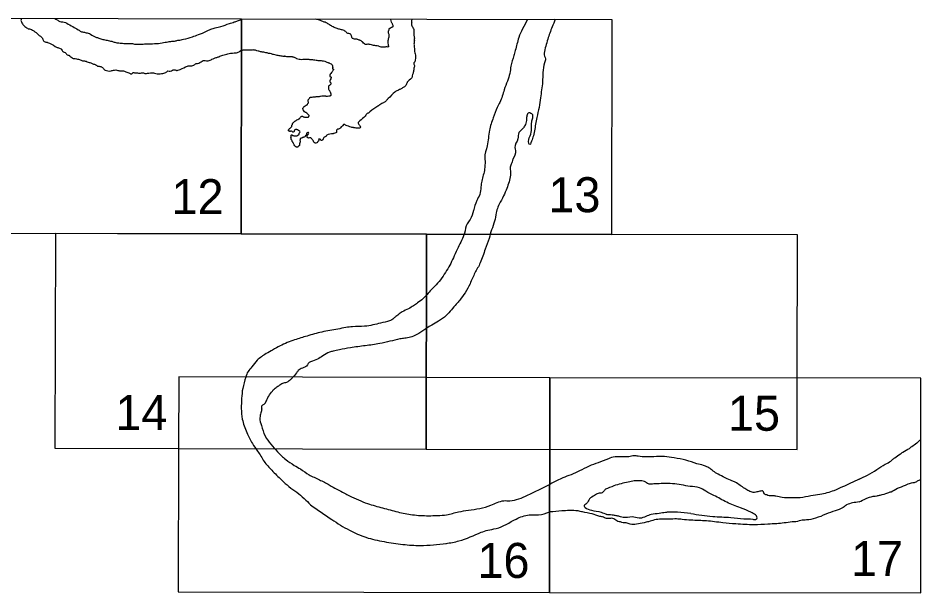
# Model space of a CAD drawing. Extents: x 3177185 to 3215018, y 812988 to 838321.
# Drawn here: x 3201741 to 3204759, y 815295 to 817217 of the extents above; entities that cross this region are included whole.
import ezdxf

# ---------------------------------------------------------------- set-up
doc = ezdxf.new("R2010")
doc.units = 0
doc.layers.add('V-ANNO-NPLT', color=7, linetype='Continuous')

msp = doc.modelspace()

# ---------------------------------------------------------------- linework, layer by layer
at = {"layer": 'V-ANNO-NPLT'}
for points in [[(3201245.9, 816499.1), (3202486.1, 816495.7), (3202487.8, 817214), (3201248.2, 817217.4), (3201245.9, 816499.1)], [(3202486.1, 816495.7), (3203726.3, 816493.3), (3203727.3, 817211.7), (3202487.8, 817214), (3202486.1, 816495.7)], [(3201864, 815778.9), (3203104.8, 815776), (3203106.2, 816494.4), (3201866, 816497.2), (3201864, 815778.9)], [(3204345.9, 816013.8), (3204346.4, 816492.6), (3203106.2, 816494.4), (3203104.8, 815776)], [(3202276.4, 815299), (3203517.7, 815296.4), (3203518.8, 816014.8), (3203105.3, 816015.6)], [(3203105.3, 816015.6), (3202278.2, 816017.3), (3202277.6, 815778)], [(3203104.8, 815776), (3204345.6, 815774.2), (3204345.9, 816013.8)], [(3203517.7, 815296.4), (3204758.9, 815295), (3204759.4, 816013.3), (3203518.8, 816014.8), (3203517.7, 815296.4)], [(3202277.6, 815778), (3202276.4, 815299)]]:
    msp.add_lwpolyline(points, dxfattribs=at)
for points in [[(3201752.6, 817216), (3201750.3, 817209.6), (3201752.3, 817205.3), (3201755.1, 817198.6), (3201763.7, 817189.5), (3201774.7, 817181.9), (3201782.8, 817180), (3201789.4, 817177.1), (3201804.7, 817165.7), (3201819, 817153.3), (3201822.8, 817149.4), (3201823.8, 817146.1), (3201826.2, 817141.3), (3201830.9, 817137.5), (3201835.7, 817137), (3201839.5, 817136.1), (3201865.2, 817122.2), (3201869.5, 817119.8), (3201873.8, 817118.9), (3201879.1, 817116.5), (3201884.3, 817114.1), (3201888.1, 817108.9), (3201891, 817104.6), (3201895.3, 817103.6), (3201900, 817100.3), (3201902.9, 817096.5), (3201905.3, 817094.1), (3201910.5, 817093.1), (3201914.3, 817090.3), (3201921, 817085.5), (3201925.3, 817082.1)], [(3201863.8, 817215.7), (3201871, 817211.5), (3201880.5, 817205.8), (3201890.5, 817204.3), (3201899.1, 817202.9), (3201903.4, 817200.5), (3201923.9, 817189), (3201942, 817178.5), (3201947.7, 817175.2), (3201950.1, 817172.3), (3201956.3, 817170.9), (3201968.2, 817168.5), (3201974.9, 817167.1), (3201991.6, 817158), (3202000.6, 817153.7), (3202011.1, 817150.4), (3202024.5, 817146.1), (3202038.3, 817143.2)], [(3202385.6, 817180.2), (3202399.7, 817184.3), (3202418.7, 817189.5), (3202447.4, 817199.1), (3202463.6, 817204.3), (3202474.5, 817207.7), (3202487.9, 817213.4)], [(3202881.6, 817143.7), (3202875.3, 817146.2), (3202872.7, 817146.7), (3202869.6, 817146.6), (3202862, 817148.2), (3202859.6, 817148.9), (3202857.8, 817149.8), (3202856.2, 817154.9), (3202855.2, 817158.5), (3202853.7, 817162.1), (3202852.4, 817163.2), (3202849.5, 817164.8), (3202843, 817165.7), (3202836.6, 817172), (3202830.7, 817175.5), (3202824.6, 817177.8), (3202821.7, 817178.6), (3202815.9, 817179.9), (3202804.3, 817183.5), (3202791.3, 817189.6), (3202779.2, 817196.5), (3202773.8, 817200.2), (3202767.8, 817203.2), (3202761.5, 817205), (3202752.3, 817208.8), (3202743.7, 817211.4), (3202734.1, 817213.4), (3202733.8, 817213.5)], [(3203056.7, 817201.5), (3203055.7, 817197.6), (3203057.1, 817191.6), (3203060.2, 817187.3), (3203061.1, 817184.6), (3203062.4, 817182.3), (3203063.5, 817174.7), (3203063.5, 817164), (3203063.9, 817159), (3203066, 817149), (3203065.2, 817146.3), (3203065.6, 817144), (3203065.7, 817141.4), (3203065.2, 817138.7), (3203065.6, 817136), (3203064.5, 817130.6), (3203065.5, 817125.5), (3203065.1, 817122.8), (3203065.2, 817120.1), (3203066.5, 817111.7), (3203066.3, 817109), (3203069.1, 817093.6), (3203069.1, 817085.6), (3203066.9, 817071.4), (3203065, 817068.9), (3203063.6, 817065.9), (3203065.5, 817060.6), (3203066.1, 817057.9), (3203065.8, 817055.2), (3203064.7, 817052.2), (3203064.1, 817049.4), (3203064.2, 817046.6), (3203063.8, 817043.7), (3203063, 817041), (3203062.7, 817038.4), (3203061.2, 817033), (3203058, 817024.5), (3203058.3, 817022.1), (3203043.7, 817005.5), (3203041.9, 817002.6), (3203040.7, 816999.6), (3203035, 816990.1), (3203030.7, 816986.2), (3203025.9, 816983.8), (3203023.6, 816982), (3203018.9, 816979.6), (3203014.7, 816978.2), (3203012.3, 816976.6), (3203009.9, 816975.4), (3203005.3, 816972.9), (3203000.5, 816969.7), (3202978.1, 816948), (3202976.1, 816946.2), (3202969.9, 816939), (3202962.1, 816933.7), (3202957.4, 816931.3), (3202950.7, 816927), (3202945.8, 816924.3), (3202943.5, 816922.5), (3202917.1, 816904.1), (3202912.6, 816899.9), (3202909.7, 816899), (3202907, 816897.5), (3202905.1, 816895), (3202896.6, 816884.9), (3202878.8, 816869.3), (3202877.6, 816867.3), (3202878, 816865.8), (3202879.9, 816861.1), (3202883.7, 816856.6), (3202884.7, 816854.3), (3202886.3, 816852.1), (3202884.6, 816850.5), (3202879, 816849.5), (3202870.8, 816849.6), (3202865.3, 816850.4), (3202862.3, 816851.2), (3202859.4, 816851.7), (3202854.3, 816852.2), (3202845.8, 816855.6), (3202837.4, 816858.6), (3202834.4, 816860.5), (3202831.6, 816861.8), (3202829.1, 816861.3), (3202827.2, 816858.6), (3202825.1, 816856.7), (3202822.7, 816855.2), (3202814.3, 816847), (3202809.3, 816845.6), (3202805.4, 816841.2), (3202805.1, 816838.4), (3202805.7, 816836.1), (3202803.7, 816833.6), (3202796.3, 816831.4), (3202793.8, 816830.8), (3202773.2, 816825.6), (3202771.1, 816824.1)], [(3202979.9, 817176.3), (3202983.9, 817183.2), (3202985.9, 817185), (3202992.2, 817187.6), (3202994.7, 817189.2), (3202992.7, 817196.7), (3202992, 817199), (3202989.7, 817204), (3202986.6, 817213.1)], [(3203056.7, 817201.5), (3203057.3, 817204.1), (3203057.4, 817206.7), (3203058.5, 817212.9)], [(3203444.2, 817212.2), (3203427.7, 817180.9), (3203415, 817152.5), (3203403.2, 817108.5), (3203398.3, 817091.9), (3203388.6, 817056.7), (3203384.7, 817032.3), (3203376.9, 817006.8), (3203366.1, 816977.5), (3203351.5, 816935.4), (3203342.7, 816918.8)], [(3203536.8, 817213.3), (3203526.3, 817187.8), (3203511.7, 817146.7), (3203504.8, 817123.2), (3203499.9, 817099.7), (3203500.9, 817090), (3203503.9, 817081.2), (3203500.9, 817067.5), (3203494.1, 817003.9), (3203487.2, 816951.1), (3203483.3, 816918.8)], [(3202168.7, 817131.1), (3202197.3, 817132), (3202222.1, 817134.4), (3202242.6, 817138.2), (3202255, 817139.6), (3202266.9, 817141.1), (3202276.9, 817143.5), (3202285.5, 817144.4), (3202294.1, 817146.3), (3202323.6, 817154.9), (3202344.1, 817162.1), (3202357.5, 817166.9), (3202375.1, 817175.4), (3202385.6, 817180.2)], [(3202979.9, 817176.4), (3202978.5, 817173.4), (3202978.6, 817168.4), (3202980.4, 817158.4), (3202980.1, 817155.7), (3202980.2, 817153.2), (3202977.9, 817147.5), (3202977.8, 817145), (3202977.3, 817142.2), (3202976.6, 817136.9), (3202977.6, 817129.5), (3202979.3, 817123), (3202979.3, 817122.4), (3202978.3, 817121.1), (3202977, 817120.6), (3202971.6, 817121.1), (3202968.5, 817120.6), (3202967.1, 817120.3), (3202959.4, 817119.9), (3202954.2, 817120.2), (3202948.1, 817122.8), (3202945.5, 817123.6), (3202929.2, 817125.9), (3202914.8, 817129.3), (3202909.7, 817129.6), (3202904.7, 817128.9), (3202901.8, 817129.5), (3202899, 817130.9), (3202893.2, 817136.4), (3202892.7, 817137.4), (3202890.2, 817139.3), (3202885.5, 817142.3), (3202883.2, 817143.4), (3202881.6, 817143.7)], [(3202038.3, 817143.2), (3202053.8, 817139.6), (3202064.3, 817136.3), (3202077.6, 817134.4), (3202094.3, 817132.5), (3202108.6, 817132), (3202123.4, 817132), (3202130.1, 817130.6), (3202142, 817130.6), (3202151.5, 817130.1), (3202159.2, 817130.6), (3202168.7, 817131.1)], [(3202412.8, 817088.1), (3202424.9, 817093.6), (3202434, 817095.5), (3202450.7, 817099.8), (3202457.8, 817100.3), (3202468.3, 817101.2), (3202474.1, 817102.2), (3202479.8, 817105), (3202485.5, 817108.4), (3202487.4, 817108.9)], [(3202658.2, 817087.9), (3202655.1, 817088.1), (3202646.7, 817087.9), (3202644.1, 817087.7), (3202635.7, 817088.9), (3202632.9, 817089.7), (3202630.4, 817089.4), (3202616.7, 817090.9), (3202603.5, 817093.1), (3202594.7, 817095.9), (3202592, 817095.9), (3202583.6, 817098.8), (3202580.9, 817099), (3202575.3, 817100.2), (3202572.3, 817101.3), (3202569.4, 817101.6), (3202562.9, 817103.1), (3202560.2, 817102.9), (3202549, 817105.9), (3202543.5, 817107), (3202534.9, 817109.7), (3202532, 817110.2), (3202529.3, 817110.5), (3202523.8, 817110.5), (3202518.6, 817109.9), (3202494.4, 817110.2), (3202491.9, 817109.9), (3202487.5, 817108.6)], [(3201925.3, 817082.1), (3201931.8, 817081.9), (3201939.9, 817080.5), (3201951.3, 817076.2), (3201956.5, 817074.7), (3201962.3, 817074.3), (3201968.5, 817072.8), (3201975.6, 817069.5), (3201980.4, 817069), (3201988, 817065.7), (3201998.5, 817061.9), (3202001.4, 817060.4), (3202003.7, 817058.5), (3202006.1, 817056.6), (3202011.4, 817056.1), (3202017.6, 817055.2), (3202020.9, 817053.7), (3202024.7, 817050.9), (3202027.1, 817046.6), (3202032.3, 817042.8), (3202041.4, 817041.3), (3202050.5, 817040.4), (3202053.8, 817041.8), (3202060, 817042.8), (3202062.9, 817043.7), (3202071.4, 817042.8), (3202082.9, 817041.3), (3202089.1, 817041.3), (3202096.7, 817039.4), (3202104.8, 817036.6), (3202111.5, 817033.7), (3202115.3, 817031.8), (3202118.6, 817030.4), (3202122.4, 817032.3), (3202123.4, 817033.2), (3202125.8, 817035.1), (3202129.6, 817034.7), (3202139.6, 817033.7), (3202147.7, 817033.2), (3202153, 817034.2), (3202158.2, 817034.7), (3202162.5, 817032.7), (3202166.8, 817032.3)], [(3202166.8, 817032.3), (3202173.5, 817032.7), (3202183, 817033.7), (3202193.5, 817033.7), (3202201.1, 817031.8), (3202211.1, 817031.3), (3202220.7, 817031.8), (3202234.5, 817035.6), (3202238.3, 817038), (3202241.6, 817040.4), (3202249.7, 817039.4), (3202257.4, 817043.2), (3202260.2, 817044.2), (3202264.5, 817044.2), (3202268.3, 817043.2), (3202270.2, 817042.3), (3202275, 817042.8), (3202283.1, 817045.6), (3202307, 817056.6), (3202312.7, 817058), (3202321.7, 817057.6), (3202327.9, 817059.5), (3202331.3, 817061.9), (3202333.6, 817064.2), (3202340.3, 817065.2), (3202356.5, 817073.8), (3202362.3, 817075.7), (3202370.4, 817074.7), (3202376.1, 817074.3), (3202382.8, 817076.2), (3202389, 817079.5), (3202397.1, 817082.9), (3202402.8, 817085.2), (3202412.8, 817088.1)], [(3202658.2, 817087.9), (3202660.9, 817087.6), (3202663.7, 817086.6), (3202672.2, 817082.4), (3202680.4, 817080), (3202696.3, 817079.7), (3202709.7, 817080), (3202715.2, 817079.2), (3202729, 817078.1), (3202737.3, 817077), (3202743, 817076), (3202753.7, 817075.1), (3202761.9, 817073.9), (3202770.5, 817071.5), (3202776.1, 817069), (3202779.1, 817068), (3202782.1, 817066.8), (3202790.8, 817061.5), (3202792.5, 817054.4), (3202792.7, 817051.8), (3202791.6, 817049), (3202792, 817048), (3202795, 817046.6), (3202795.7, 817045.2), (3202794.7, 817043.5), (3202788.9, 817035.2), (3202782.6, 817023.6), (3202783.5, 817021.9), (3202786.3, 817020.9), (3202787.2, 817019.7), (3202787.3, 817017.6), (3202784.7, 817011.3), (3202783.5, 817008.2), (3202783.1, 817005.5), (3202784.1, 817003), (3202785.9, 817000.7), (3202786.7, 816998.3), (3202785.6, 816995.5), (3202783.5, 816993.3), (3202781.1, 816991.6), (3202779, 816989.6), (3202778.3, 816986.9), (3202778.3, 816984.3), (3202778.9, 816979.5), (3202781.8, 816975), (3202783, 816972.5), (3202785.1, 816967.9), (3202786.9, 816960.4), (3202786.6, 816958.8), (3202785.1, 816957.5), (3202783, 816956.6), (3202775.7, 816955.3), (3202770.6, 816955.5), (3202768, 816956), (3202752.3, 816955.3), (3202747.2, 816954.5), (3202736.6, 816953.7), (3202731.5, 816952.9), (3202726.4, 816952.6), (3202718.7, 816951.5), (3202716.3, 816950.9), (3202715.4, 816950.2), (3202712.6, 816946.4), (3202710.6, 816944.4), (3202709.5, 816941.5), (3202710.5, 816937.1), (3202710.6, 816934.6), (3202709.6, 816931.8), (3202707.8, 816928.9), (3202705.8, 816926.6), (3202703.7, 816925), (3202696.9, 816921), (3202693.6, 816917.2)], [(3203342.7, 816918.8), (3203329.5, 816884.1), (3203316.8, 816842.1), (3203309, 816790.2), (3203301.1, 816750.1), (3203302.1, 816739.4)], [(3203483.3, 816918.8), (3203475, 816885.1), (3203467.2, 816840.1), (3203462.3, 816818.6), (3203455.5, 816800), (3203451.6, 816794.1), (3203448.7, 816798), (3203452.6, 816823.5), (3203457.5, 816847.9), (3203458.4, 816870.4), (3203461.4, 816884.1), (3203461.4, 816893.9), (3203455.5, 816898.8), (3203448.7, 816900.7), (3203441.8, 816891), (3203440.8, 816879.2), (3203436.9, 816861.6), (3203430.1, 816849.9), (3203421.3, 816841.1), (3203415.4, 816834.2), (3203411.5, 816813.7), (3203401.8, 816784.4), (3203403.7, 816774.6), (3203394, 816743.3)], [(3202679.9, 816828.2), (3202680.6, 816828.9), (3202681.1, 816832.7), (3202683.3, 816834.7), (3202682.6, 816838.9), (3202681.9, 816839.7), (3202678.3, 816841.9), (3202676.9, 816843.2), (3202675.6, 816843.4), (3202673.2, 816844.6), (3202670.4, 816845.1), (3202665.9, 816843.2), (3202664.8, 816841.1), (3202664, 816839.8), (3202662.4, 816836.6), (3202659.1, 816835.7), (3202656.9, 816837.8), (3202653.9, 816839.3), (3202650.1, 816838.1), (3202648.2, 816838.7), (3202646.8, 816839.6), (3202645.9, 816839.7), (3202645.3, 816839.9), (3202644.9, 816842.2), (3202645.2, 816843.4), (3202646.4, 816844.5), (3202647.1, 816846.1), (3202654, 816852.2), (3202656.6, 816858.2), (3202656.6, 816859.2), (3202657.9, 816861.1), (3202658.1, 816863.5), (3202659, 816865.5), (3202659.8, 816865.7), (3202659.8, 816866.3), (3202660.9, 816867.9), (3202663, 816869.2), (3202666.5, 816872.8), (3202669.7, 816874.2), (3202673.2, 816877.1), (3202679.6, 816880.1), (3202680.4, 816880.5), (3202682, 816881.4), (3202682.2, 816882), (3202683.7, 816883.3), (3202686.2, 816887.5), (3202688, 816888.1), (3202689.4, 816889), (3202691.6, 816889.5), (3202694.2, 816887.6), (3202698, 816886.4), (3202704.6, 816885.6), (3202708.6, 816886), (3202711, 816886.5), (3202712.5, 816887.6), (3202712.7, 816888.6), (3202713.3, 816888.8), (3202713.6, 816890.8), (3202713.3, 816892.4), (3202712.2, 816893.5), (3202708.5, 816897.3), (3202702.4, 816901.3), (3202701.4, 816901.6), (3202695.8, 816906.7), (3202695.4, 816907.9), (3202694, 816909.7), (3202693.4, 816912.3), (3202693.1, 816915.5), (3202693.6, 816917.2)], [(3202745.5, 816812.2), (3202746.2, 816807.9), (3202744.8, 816806.3), (3202744.3, 816805.6), (3202742.8, 816804.5), (3202742.7, 816803.7), (3202740.8, 816800.8), (3202740.8, 816800.4), (3202739.5, 816800), (3202733.1, 816799.6), (3202729.9, 816802.7), (3202728.1, 816805.5), (3202726.2, 816809.6), (3202722.5, 816813.3), (3202720.8, 816815.2), (3202718.2, 816817.3), (3202712.1, 816816.2), (3202710.6, 816816.4), (3202708.9, 816817.3), (3202708.2, 816818), (3202707.5, 816821), (3202708.1, 816826.7), (3202709.5, 816827.9), (3202710.3, 816828.2), (3202710.6, 816828.7), (3202711.2, 816829.1), (3202711.5, 816830.1), (3202712.3, 816830.5), (3202712.2, 816834.5), (3202711.7, 816834.7), (3202708.3, 816833.8), (3202707.7, 816833.4), (3202705.4, 816832.2), (3202704.9, 816830.6), (3202705.1, 816829.4), (3202704.6, 816828.8), (3202704.8, 816827.9), (3202704.4, 816826.5), (3202703.6, 816826.2), (3202703.6, 816825.5), (3202702.6, 816825.1), (3202700.7, 816823), (3202700.5, 816822), (3202699.8, 816821.5), (3202699.4, 816820.7), (3202695.1, 816818.9), (3202692.9, 816817.5), (3202686.9, 816815.6), (3202686, 816815.3), (3202684.8, 816814.2), (3202684.2, 816812.1), (3202684.3, 816811), (3202683, 816809.1), (3202683.7, 816802.9), (3202683, 816802.3), (3202682.6, 816798.7), (3202681.8, 816797.1), (3202682, 816794.8), (3202681.4, 816794.1), (3202681.5, 816792.7), (3202680.7, 816790.8), (3202679.7, 816789.7), (3202677.8, 816788.4), (3202677.1, 816787.8), (3202675.7, 816786.2), (3202673.8, 816785.6), (3202671.6, 816785.8), (3202669.1, 816787.1), (3202668.2, 816788.2), (3202666.6, 816789.5), (3202666.1, 816790.5), (3202661.5, 816797.6), (3202660.4, 816800.3), (3202659.8, 816800.8), (3202658.7, 816803.3), (3202658, 816803.5), (3202657.1, 816805.1), (3202655.9, 816809.1), (3202655.2, 816809.8), (3202653.2, 816818.7), (3202653.1, 816819.4), (3202653.7, 816820.7), (3202653.6, 816823), (3202654.1, 816826), (3202655.5, 816827), (3202657.1, 816827.3), (3202658.3, 816825.1), (3202659.3, 816824.6), (3202660.3, 816824.6), (3202664.5, 816823.2), (3202668.4, 816823.5), (3202668.9, 816823.3), (3202671.6, 816823.3), (3202675.4, 816824.2), (3202678, 816826.5), (3202679.9, 816827.3), (3202679.9, 816828.2)], [(3202771.1, 816824.1), (3202769.4, 816821.2), (3202764.4, 816819.2), (3202762.5, 816816.9), (3202761.3, 816814), (3202760.1, 816811.2), (3202758.1, 816809.1), (3202755.7, 816808.4), (3202753.2, 816808.6), (3202752.2, 816810.9), (3202749.4, 816812.7), (3202748.5, 816812.8), (3202745.5, 816812.2)], [(3203302.1, 816739.4), (3203300.7, 816712.5), (3203290.9, 816672.4), (3203288, 816652.8), (3203284.1, 816627.4), (3203274.3, 816606.9), (3203263.5, 816572.6)], [(3203394.6, 816745.3), (3203389.6, 816729.1), (3203385.6, 816715.4), (3203386.6, 816706.6), (3203386.6, 816691.9), (3203374.9, 816647.9), (3203364.2, 816622.5), (3203349.5, 816595.1), (3203341.7, 816575.6), (3203339.7, 816565.8)], [(3203263.9, 816573.8), (3203251.8, 816543.3), (3203242, 816529.6), (3203233.3, 816498.3), (3203211.8, 816450.4), (3203199.1, 816422), (3203173.7, 816373.1), (3203138.5, 816325.2), (3203112.1, 816297.8), (3203095.5, 816279.3), (3203076, 816264.6)], [(3203339.7, 816565.8), (3203333.9, 816538.4), (3203324.1, 816509.1), (3203315.3, 816480.7), (3203302.6, 816444.5), (3203286, 816398.6), (3203268.4, 816365.3), (3203251.8, 816329.1), (3203235.2, 816298.8), (3203217.6, 816274.4), (3203205.9, 816260.7)], [(3203076, 816264.6), (3203062.9, 816255.1), (3203046.1, 816245.6), (3203024.8, 816234.6), (3203018.2, 816230.2), (3203007.2, 816221.4), (3203001.4, 816217.7), (3202993.3, 816210.4), (3202983, 816205.2), (3202953, 816197.2), (3202899.5, 816186.9), (3202859.1, 816185.4), (3202836.4, 816182.5), (3202810, 816177.3)], [(3203205.9, 816260.7), (3203189.7, 816241.9), (3203172.2, 816222.8), (3203146.5, 816203.8), (3203123.8, 816190.6), (3203106.9, 816180.3), (3203080.5, 816162.7), (3203043.1, 816148), (3203025.5, 816145.8), (3203017.5, 816144.3), (3202950, 816128.9), (3202901.7, 816121.6), (3202851.8, 816115), (3202815.2, 816108.4)], [(3202810, 816177.3), (3202756.1, 816167.4), (3202707, 816154.2), (3202665.2, 816141), (3202616.9, 816121.2), (3202591.9, 816107.3)], [(3202591.9, 816107.3), (3202570.3, 816095.2), (3202540.3, 816073.1), (3202521.9, 816051.1), (3202509.5, 816035), (3202502.1, 816016.6), (3202491.9, 815979.2), (3202488.2, 815945.5), (3202486.8, 815911.7)], [(3202815.2, 816108.4), (3202794.3, 816103.6), (3202782.5, 816099.9), (3202759.8, 816088.2), (3202741.5, 816076.4), (3202718.8, 816067.6), (3202710.7, 816061.8), (3202708.5, 816057.4), (3202691.6, 816047.1), (3202677.7, 816038.3), (3202671.8, 816030.9), (3202659.4, 816016.3)], [(3202555.7, 815910.2), (3202557.9, 815923.4), (3202561.5, 815925.6), (3202565.2, 815927.8), (3202569.6, 815933.7), (3202576.2, 815948.4), (3202588.6, 815966.7), (3202600.4, 815979.9), (3202612.1, 815988), (3202626, 815996.8), (3202639.2, 815999.8), (3202647.3, 816004.9), (3202653.2, 816010), (3202659.4, 816016.3)], [(3202486.8, 815911.9), (3202490.4, 815876.5), (3202505.8, 815831), (3202524.1, 815795), (3202541.7, 815769.3), (3202563, 815734.8)], [(3202555.8, 815910.9), (3202552.7, 815897), (3202549.1, 815880.9), (3202554.2, 815854.5), (3202566.7, 815820), (3202585.7, 815792.1), (3202608.4, 815767.1), (3202635.6, 815741.4), (3202664.1, 815721.6)], [(3204720.9, 815778.2), (3204729, 815784.7), (3204745.3, 815796.6), (3204753.9, 815803.7), (3204758.5, 815807.1)], [(3204552.7, 815675.3), (3204580.8, 815689.4), (3204611.7, 815707.3), (3204640.3, 815725.7), (3204658.2, 815736), (3204663, 815740.3), (3204671.7, 815746.8), (3204690.6, 815759.8), (3204699.3, 815765.8), (3204720.9, 815778.2)], [(3203714.9, 815743.1), (3203679.8, 815730.5), (3203649.8, 815718.8), (3203618, 815702.9), (3203589.6, 815690.4), (3203562, 815679.5), (3203525.3, 815661.9), (3203517.8, 815657.8)], [(3203866.9, 815750.6), (3203841.9, 815749.8), (3203813.5, 815752.3), (3203801, 815753.9), (3203782.6, 815750.6), (3203765.9, 815750.6), (3203750.8, 815750.6), (3203743.3, 815750.6), (3203719.1, 815745.6), (3203714.9, 815743.1)], [(3204155.1, 815654.4), (3204138.4, 815665.3), (3204127.6, 815670.3), (3204106.7, 815678.7), (3204098.3, 815683.7), (3204076.6, 815694.6), (3204046.5, 815715.5), (3204032.3, 815721.3), (3204009.8, 815727.2), (3203973.9, 815738.9), (3203933.8, 815746.4), (3203902, 815751.4), (3203866.9, 815750.6)], [(3202563, 815734.8), (3202589, 815705.1), (3202622, 815672.8), (3202646.2, 815650.8), (3202673.3, 815631.7), (3202696.8, 815611.2), (3202718.8, 815589.2)], [(3202664.1, 815721.6), (3202685, 815709.5), (3202713.6, 815690.4), (3202748.1, 815673.6), (3202781.1, 815656), (3202832.4, 815628.1), (3202848.5, 815620)], [(3203173.7, 815555.7), (3203213.4, 815566), (3203246.7, 815571.6), (3203321.3, 815588.3), (3203364.9, 815603.4), (3203384.8, 815603.4), (3203444.3, 815621.7), (3203517.8, 815657.8)], [(3203958, 815656.9), (3203928.8, 815660.3), (3203897.9, 815661.1), (3203871.1, 815659.4), (3203866.1, 815659.4), (3203851.1, 815658.6), (3203845.2, 815661.1), (3203839.4, 815665.3), (3203835.2, 815667.8), (3203816.8, 815670.3), (3203801, 815669.5), (3203780.9, 815665.3), (3203756.7, 815660.3), (3203732.5, 815652.8), (3203704.9, 815641.9)], [(3203989.7, 815560.8), (3204063.3, 815550.7), (3204123.4, 815547.4), (3204167.7, 815543.2), (3204196.9, 815541.5), (3204206.9, 815540.7), (3204210.3, 815543.2), (3204211.1, 815549.1), (3204206.1, 815555.7), (3204191.1, 815564.9), (3204156, 815579.2), (3204110, 815598.4), (3204067.4, 815621), (3204039.9, 815635.2), (3204019, 815646.9), (3203988.1, 815651.1), (3203958, 815656.9)], [(3204552.7, 815675.3), (3204524.4, 815661.9), (3204496.8, 815649.4), (3204468.4, 815636.9), (3204421.6, 815624.3), (3204391.5, 815619.3), (3204355.6, 815613.4), (3204324.7, 815612.6), (3204295.5, 815614.3), (3204274.6, 815618.5), (3204269.6, 815619.3), (3204257.1, 815620.1), (3204252, 815620.1), (3204243.7, 815622.6), (3204235.3, 815626.8), (3204232.8, 815632.7), (3204231.2, 815635.2), (3204227, 815636), (3204221.1, 815635.2), (3204214.5, 815633.5), (3204207.8, 815631.8), (3204198.6, 815631), (3204184.4, 815636), (3204170.2, 815644.4), (3204155.1, 815654.4)], [(3204552.7, 815599.5), (3204575.9, 815610.3), (3204587.3, 815615.2), (3204612.7, 815620.1), (3204623, 815622.3), (3204649, 815629.8), (3204659.3, 815633.6), (3204681.4, 815645), (3204707.4, 815655.3), (3204717.1, 815659.6), (3204732.3, 815664), (3204737.7, 815664.5), (3204748, 815669.4), (3204758.3, 815674.6)], [(3203704.9, 815641.9), (3203696.5, 815632.7), (3203693.2, 815630.2), (3203680.7, 815627.7), (3203668.1, 815621), (3203651.4, 815609.3), (3203641.4, 815594.2), (3203633, 815585), (3203636.4, 815580.8), (3203658.1, 815571.6), (3203689.9, 815564.9), (3203709.1, 815557)], [(3202848.5, 815620), (3202909.4, 815593.8), (3202959.4, 815579.5), (3203010.2, 815566), (3203059.4, 815556.5), (3203112.6, 815553.3), (3203173.7, 815555.7)], [(3204552.7, 815599.5), (3204531, 815595.9), (3204511, 815589.2), (3204499.3, 815580.8), (3204472.6, 815570), (3204441.7, 815558.3), (3204406.6, 815544.9), (3204376.5, 815539), (3204358.1, 815537.3), (3204335.6, 815532.3), (3204329, 815532.8)], [(3202718.8, 815589.2), (3202789.6, 815540.6), (3202848.3, 815504.9), (3202903.8, 815481), (3202964.2, 815466.7), (3203027.6, 815457.2), (3203085.6, 815454), (3203172.9, 815460.4)], [(3203171.1, 815460.2), (3203214.9, 815469.1), (3203289.6, 815497.7), (3203311, 815504.9), (3203338.8, 815510.4), (3203406.2, 815542.2), (3203449.1, 815555.7), (3203480.8, 815556.5), (3203518.1, 815565.8)], [(3203685.7, 815550.7), (3203659.8, 815559.1), (3203628, 815565.8), (3203613, 815569.1), (3203583.8, 815570.8), (3203558.7, 815569.1), (3203518.1, 815565.8)], [(3203989.7, 815560.8), (3203945.5, 815564.9), (3203917.1, 815564.9), (3203905.4, 815564.1), (3203884.5, 815560.8), (3203857.8, 815557.4), (3203839.4, 815550.7), (3203820.2, 815544.9), (3203816.8, 815544.9), (3203794.3, 815549.1), (3203763.4, 815547.4), (3203755, 815549.9), (3203743.3, 815552.4), (3203731.6, 815554.9), (3203712.4, 815556.6), (3203706.6, 815557.4)], [(3203961.3, 815540.7), (3203942.1, 815542.4), (3203918.7, 815541.5), (3203891.2, 815541.5), (3203868.6, 815539), (3203848.6, 815533.2), (3203833.5, 815529.8), (3203808.5, 815524.8), (3203787.6, 815524.8), (3203774.2, 815529), (3203763.4, 815529.8), (3203755, 815532.3), (3203745.8, 815534), (3203732.5, 815543.2), (3203717.4, 815544), (3203704.9, 815544.9), (3203698.2, 815548.2), (3203685.7, 815550.7)], [(3204329, 815532.8), (3204302.2, 815529), (3204277.1, 815526.5), (3204247.9, 815524.8), (3204201.1, 815523.1), (3204140.9, 815525.6), (3204096.7, 815529.8), (3204042.4, 815535.7), (3203990.6, 815538.2), (3203961.3, 815540.7)]]:
    msp.add_spline(points, degree=3, dxfattribs=at)

# ---------------------------------------------------------------- texts
for s, p in [('12', (3202253.8, 816561.7)), ('13', (3203513.8, 816568.2)), ('14', (3202066.1, 815839.7)), ('15', (3204114.2, 815837.4)), ('16', (3203276.6, 815345.2)), ('17', (3204525.7, 815351.6))]:
    msp.add_text(s, height=117, dxfattribs=at).set_placement(p)

doc.saveas('drawing.dxf')
